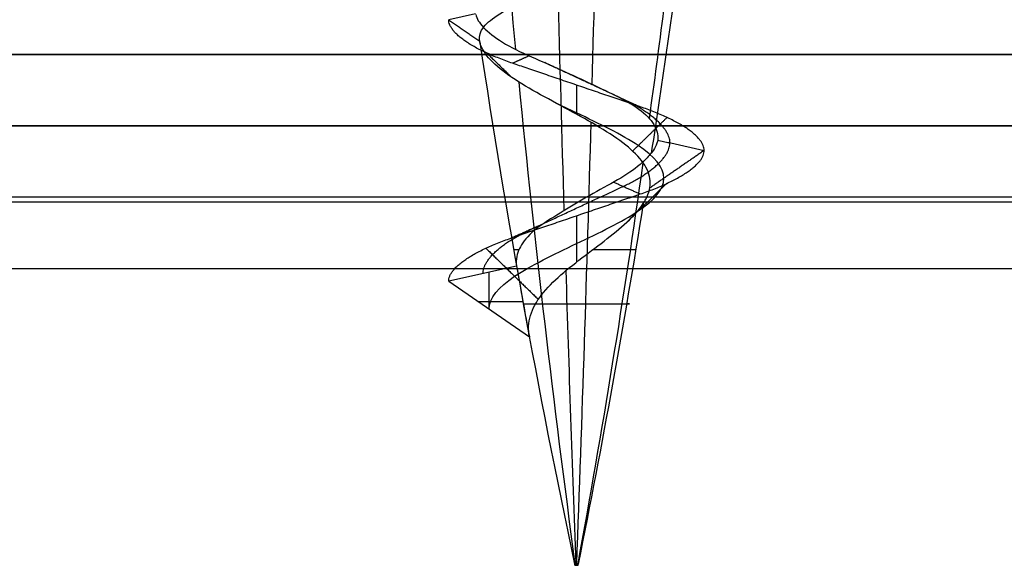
# Model space of a CAD drawing. Header units: millimetres. Extents: x -429 to 422, y -262 to 259.
# Tile 495 of 656: x 253 to 260, y 192 to 196. Entities that reach past the tile are written whole.
import ezdxf

# ---------------------------------------------------------------- set-up
doc = ezdxf.new("R2010")
doc.units = ezdxf.units.MM
doc.layers.add('Default', color=7, linetype='Continuous', true_color=0x000000)
doc.layers.add('Screw', color=7, linetype='Continuous', true_color=0xffffff)

msp = doc.modelspace()

# ---------------------------------------------------------------- linework, layer by layer
at = {"layer": 'Default'}
for p, q in [((420.8726, 195.0648, 772.8222), (-427.1274, 195.0648, 772.8222)), ((-427.1274, 195.0648, 1342.8222), (420.8726, 195.0648, 1342.8222)), ((420.8726, 195.0648, 1057.8222), (-427.1274, 195.0648, 1057.8222)), ((239.3726, 195.0648, 880.8222), (394.3726, 195.0648, 880.8222)), ((420.8726, 194.5648, 885.3222), (-427.1274, 194.5648, 885.3222))]:
    msp.add_line(p, q, dxfattribs=at)
for points in [[(-427.1274, 195.5648, 1343.3222), (-3.1274, 195.5648, 1343.3222), (420.8726, 195.5648, 1343.3222)], [(420.8726, 195.5648, 772.3222), (-3.1274, 195.5648, 772.3222), (-427.1274, 195.5648, 772.3222)], [(420.8726, 195.0648, 884.8222), (-3.1274, 195.0648, 884.8222), (-427.1274, 195.0648, 884.8222)], [(-427.1274, 195.0648, 876.8222), (-3.1274, 195.0648, 876.8222), (420.8726, 195.0648, 876.8222)], [(411.8726, 195.0648, 771.8222), (-3.1274, 195.0648, 771.8222), (-418.1274, 195.0648, 771.8222)], [(411.8726, 195.0648, 780.8222), (-3.1274, 195.0648, 780.8222), (-418.1274, 195.0648, 780.8222)], [(411.8726, 195.0648, 780.8222), (-3.1274, 195.0648, 780.8222), (-418.1274, 195.0648, 780.8222)], [(411.8726, 195.0648, 873.8222), (-3.1274, 195.0648, 873.8222), (-418.1274, 195.0648, 873.8222)], [(411.8726, 195.0648, 827.3222), (-3.1274, 195.0648, 827.3222), (-418.1274, 195.0648, 827.3222)], [(286.4231, 195.0648, 776.3222), (207.1269, 195.0648, 776.3222), (127.8306, 195.0648, 776.3222)], [(411.8726, 194.5307, 771.8222), (-3.1274, 194.5307, 771.8222), (-418.1274, 194.5307, 771.8222)], [(411.8726, 194.5307, 780.8222), (-3.1274, 194.5307, 780.8222), (-418.1274, 194.5307, 780.8222)], [(-427.1274, 194.0648, 885.8222), (-3.1274, 194.0648, 885.8222), (420.8726, 194.0648, 885.8222)]]:
    msp.add_open_spline(points, degree=2, dxfattribs=at)
at = {"layer": 'Screw', "color": 7, "true_color": 0xffffff}
for p, q in [((256.1655, 195.8513, 778.8222), (255.9768, 195.8092, 778.8222)), ((256.4527, 194.082, 778.8222), (255.9768, 193.9761, 778.8222)), ((256.2597, 193.7809, 778.8222), (256.2597, 194.0391, 778.8222)), ((255.9768, 193.9761, 778.8222), (256.5427, 193.5857, 778.8222)), ((256.183, 193.8338, 778.8222), (256.4971, 193.8338, 778.8222)), ((256.8622, 191.9837, 778.826), (256.8605, 191.992, 778.8266)), ((256.863, 191.9837, 778.8166), (256.8615, 191.992, 778.8158)), ((256.8615, 191.9837, 778.8222), (256.8837, 191.9837, 778.8222)), ((256.8707, 191.9837, 778.8113), (256.8704, 191.992, 778.8095)), ((256.8726, 191.9837, 778.8111), (256.8726, 191.9837, 778.8333)), ((256.8745, 191.9837, 778.8331), (256.8748, 191.992, 778.8349)), ((256.8797, 191.9837, 778.8137), (256.8809, 191.992, 778.8124)), ((256.8837, 191.9837, 778.8222), (256.8855, 191.992, 778.8222))]:
    msp.add_line(p, q, dxfattribs=at)
at = {"layer": 'Screw', "color": 7, "true_color": 0xffffff, "extrusion": (-0.772512, -9.33495e-14, -0.635)}
for start, end in [(81.371484, 82.765204), (78, 81.158889)]:
    msp.add_arc((-204.9507, 377.5821, -692.9894), 62.3281, start, end, dxfattribs=at)
at = {"layer": 'Screw', "color": 7, "true_color": 0xffffff, "extrusion": (-0.984564, -9.33495e-14, 0.175023)}
for start, end in [(81.144917, 82.553071), (78, 80.895867)]:
    msp.add_arc((-204.9507, 750.8059, -116.5958), 62.3281, start, end, dxfattribs=at)
at = {"layer": 'Screw', "color": 7, "true_color": 0xffffff, "extrusion": (-0.506335, -9.33495e-14, 0.862337)}
for start, end in [(80.920321, 82.340292), (78, 80.631533)]:
    msp.add_arc((-204.9507, 554.9023, 541.5437), 62.3281, start, end, dxfattribs=at)
at = {"layer": 'Screw', "color": 7, "true_color": 0xffffff, "extrusion": (-0.326888, 3.0996e-14, -0.945063)}
msp.add_arc((-204.9507, 72.7801, -820.0047), 62.3281, 277.873234, 279.304288, dxfattribs=at)
at = {"layer": 'Screw', "color": 7, "true_color": 0xffffff, "extrusion": (0.984564, 9.33495e-14, -0.175023)}
for start, end in [(260.321124, 261.775363), (258, 259.928549)]:
    msp.add_arc((204.9507, 872.7125, 116.5958), 62.3281, start, end, dxfattribs=at)
at = {"layer": 'Screw', "color": 7, "true_color": 0xffffff, "extrusion": (0.018848, -1.78546e-15, 0.999822)}
msp.add_arc((204.9507, -303.1007, 783.5255), 62.3281, 98.578453, 102, dxfattribs=at)
at = {"layer": 'Screw', "color": 7, "true_color": 0xffffff, "extrusion": (-0.326888, 3.09613e-14, -0.945063)}
msp.add_arc((-204.9507, 72.7801, -820.0047), 62.3281, 279.634019, 282, dxfattribs=at)
at = {"layer": 'Screw', "color": 7, "true_color": 0xffffff, "extrusion": (0, 1, 0)}
for centre, radius, start, end in [((-256.8726, 778.8222, 194.1955), 0.4399, 336.54723, 1.08), ((-256.8726, 778.8222, 194.1955), 0.4399, 199.08, 255.18868), ((-256.8726, 778.8222, 193.8179), 0.3726, 1.08, 199.08), ((-256.8726, 778.8222, 191.9878), 0.012, 180, 19.8), ((-256.8726, 778.8222, 191.9878), 0.012, 19.8, 180)]:
    msp.add_arc(centre, radius, start, end, dxfattribs=at)
at = {"layer": 'Screw', "color": 7, "true_color": 0xffffff}
msp.add_arc((317.8259, 204.9507, 778.8222), 62.3281, 190.042531, 190.506244, dxfattribs=at)
at = {"layer": 'Screw', "color": 7, "true_color": 0xffffff, "extrusion": (0, -1, 0)}
for centre, radius, start, end in [((256.8726, 778.8222, -191.992), 0.0129, 178.92, 340.92), ((256.8726, 778.8222, -191.992), 0.0129, 160.2, 178.92), ((256.8726, 778.8222, -191.992), 0.0129, 0, 160.2), ((256.8726, 778.8222, -191.9837), 0.0111, 160.2, 0), ((256.8726, 778.8222, -191.9837), 0.0111, 0, 160.2), ((256.8726, 778.8222, -191.992), 0.0129, 340.92, 0)]:
    msp.add_arc(centre, radius, start, end, dxfattribs=at)
at = {"layer": 'Screw', "color": 7, "true_color": 0xffffff}
for points, knots in [([(256.1951, 195.6537, 778.835), (256.1948, 195.6556, 778.8306), (256.1944, 195.6576, 778.8261), (256.1889, 195.6949, 778.7409), (256.199, 195.7278, 778.6566), (256.2479, 195.7895, 778.5008), (256.2863, 195.8195, 778.4271), (256.3859, 195.8811, 778.2966), (256.4491, 195.9133, 778.2386), (256.5917, 195.9764, 778.148), (256.6733, 196.0081, 778.1147), (256.8416, 196.0705, 778.0788), (256.9305, 196.1023, 778.0758), (257.1034, 196.1652, 778.1005), (257.1898, 196.1969, 778.1291), (257.3461, 196.2589, 778.2137), (257.418, 196.2902, 778.271), (257.5359, 196.352, 778.4044), (257.5837, 196.3829, 778.4822), (257.6167, 196.4129, 778.5648)], [0.09171949, 0.09171949, 0.09171949, 0.09171949, 0.09206875, 0.09206875, 0.09842565, 0.09842565, 0.10462555, 0.10462555, 0.1110412, 0.1110412, 0.11759669, 0.11759669, 0.12421277, 0.12421277, 0.13095434, 0.13095434, 0.13775803, 0.13775803, 0.14451072, 0.14451072, 0.14451072, 0.14451072]), ([(256.1664, 195.8464, 778.8355), (256.172, 195.8182, 778.9123), (256.1908, 195.7872, 778.988), (256.2528, 195.7219, 779.1311), (256.2983, 195.6865, 779.1996), (256.4111, 195.6165, 779.3176), (256.4809, 195.5817, 779.3682), (256.6319, 195.5164, 779.4388), (256.7137, 195.4803, 779.4589), (256.8703, 195.4093, 779.4669), (256.9474, 195.3734, 779.457), (257.0946, 195.3031, 779.4103), (257.1674, 195.2697, 779.3716), (257.2876, 195.2017, 779.2727), (257.3369, 195.165, 779.2125), (257.4068, 195.0927, 779.0836), (257.4295, 195.0562, 779.0137), (257.4486, 194.9857, 778.869), (257.4442, 194.9526, 778.791), (257.4177, 194.9024, 778.6928), (257.4083, 194.8882, 778.6664), (257.397, 194.8737, 778.6408)], [0.0035642, 0.0035642, 0.0035642, 0.0035642, 0.0652627, 0.0652627, 0.1310071, 0.1310071, 0.1990783, 0.1990783, 0.265971, 0.265971, 0.3288149, 0.3288149, 0.3938542, 0.3938542, 0.4568098, 0.4568098, 0.5170571, 0.5170571, 0.5789705, 0.5789705, 0.6025161, 0.6025161, 0.6025161, 0.6025161]), ([(257.3412, 194.5199, 778.6601), (257.3481, 194.5305, 778.6747), (257.3544, 194.5411, 778.6895), (257.3822, 194.5944, 778.7664), (257.3923, 194.6371, 778.8338), (257.3865, 194.7217, 778.9678), (257.3697, 194.7644, 779.0363), (257.3114, 194.8474, 779.1619), (257.269, 194.8892, 779.2203), (257.1654, 194.972, 779.3175), (257.1024, 195.0138, 779.3572), (256.9661, 195.0953, 779.4101), (256.8911, 195.1362, 779.4238), (256.7414, 195.2175, 779.4229), (256.6646, 195.2587, 779.4078), (256.522, 195.3389, 779.3504), (256.4544, 195.3788, 779.307), (256.3398, 195.4597, 779.1995), (256.2916, 195.5021, 779.134), (256.2234, 195.5809, 778.9922), (256.202, 195.6186, 778.9142), (256.1951, 195.6537, 778.835)], [0.0359002, 0.0359002, 0.0359002, 0.0359002, 0.03728194, 0.03728194, 0.042918, 0.042918, 0.04869105, 0.04869105, 0.05453393, 0.05453393, 0.06051555, 0.06051555, 0.06657532, 0.06657532, 0.07276908, 0.07276908, 0.0790522, 0.0790522, 0.08547717, 0.08547717, 0.09171949, 0.09171949, 0.09171949, 0.09171949]), ([(256.2597, 193.7809, 778.8222), (256.2597, 193.8574, 778.6614), (256.3258, 193.9336, 778.5023), (256.5527, 194.0864, 778.2754), (256.7122, 194.1628, 778.2093), (257.0331, 194.3155, 778.2093), (257.1925, 194.3919, 778.2754), (257.4194, 194.5447, 778.5023), (257.4855, 194.6211, 778.6618), (257.4855, 194.7738, 778.9827), (257.4194, 194.8502, 779.1421), (257.1925, 195.003, 779.369), (257.0331, 195.0794, 779.4351), (256.8195, 195.181, 779.4351), (256.7666, 195.2063, 779.4279), (256.7154, 195.2315, 779.4141)], [0, 0, 0, 0, 0.947774, 0.947774, 1.895547, 1.895547, 2.843321, 2.843321, 3.791094, 3.791094, 4.738868, 4.738868, 5.686641, 5.686641, 6.000094, 6.000094, 6.000094, 6.000094]), ([(257.397, 194.8737, 778.6408), (257.38, 194.852, 778.6028), (257.3588, 194.8298, 778.5669), (257.2934, 194.7713, 778.4803), (257.242, 194.7341, 778.4336), (257.1245, 194.6638, 778.362), (257.0565, 194.629, 778.3372), (256.9272, 194.5557, 778.3194), (256.8636, 194.5184, 778.3229), (256.742, 194.4442, 778.353), (256.6821, 194.4067, 778.3806), (256.5786, 194.3367, 778.457), (256.5364, 194.2977, 778.5057), (256.4794, 194.2225, 778.6074), (256.4615, 194.1853, 778.661), (256.4494, 194.1264, 778.7506), (256.4488, 194.1037, 778.7865), (256.4527, 194.082, 778.8222)], [0.6025161, 0.6025161, 0.6025161, 0.6025161, 0.6376367, 0.6376367, 0.695451, 0.695451, 0.7540424, 0.7540424, 0.8082466, 0.8082466, 0.8637674, 0.8637674, 0.9186339, 0.9186339, 0.9683673, 0.9683673, 1, 1, 1, 1]), ([(256.5427, 193.5857, 778.8222), (256.5332, 193.6364, 778.7721), (256.5357, 193.687, 778.7182), (256.5649, 193.7843, 778.6164), (256.592, 193.8326, 778.5674), (256.6646, 193.927, 778.4852), (256.7115, 193.9742, 778.451), (256.816, 194.0658, 778.4051), (256.8748, 194.1115, 778.3931), (256.9927, 194.2016, 778.3938), (257.0537, 194.2468, 778.407), (257.1654, 194.3346, 778.4569), (257.2174, 194.3786, 778.4944), (257.2924, 194.4546, 778.5752), (257.3201, 194.4876, 778.6161), (257.3412, 194.5199, 778.6601)], [0, 0, 0, 0, 0.00517405, 0.00517405, 0.01034873, 0.01034873, 0.01558777, 0.01558777, 0.02087104, 0.02087104, 0.02626269, 0.02626269, 0.03170822, 0.03170822, 0.0359002, 0.0359002, 0.0359002, 0.0359002])]:
    msp.add_open_spline(points, degree=3, knots=knots, dxfattribs=at)
for points, weights, knots in [([(255.9768, 193.9761, 778.8222), (255.9768, 194.1288, 778.305), (256.4247, 194.2816, 778.0464), (256.8726, 194.4344, 777.7878), (257.3205, 194.5871, 778.0464), (257.7684, 194.7399, 778.305), (257.7684, 194.8927, 778.8222), (257.7684, 195.0454, 779.3394), (257.3205, 195.1982, 779.598), (256.8726, 195.351, 779.8566), (256.4247, 195.5037, 779.598), (255.9768, 195.6565, 779.3394), (255.9768, 195.8092, 778.8222)], [1, 0.866025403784, 1, 0.866025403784, 1, 0.866025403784, 1, 0.866025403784, 1, 0.866025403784, 1, 0.866025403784, 1], [0, 0, 0, 0.166667, 0.166667, 0.333333, 0.333333, 0.5, 0.5, 0.666667, 0.666667, 0.833333, 0.833333, 1, 1, 1]), ([(256.2171, 194.0296, 778.8222), (256.2171, 194.1823, 778.4438), (256.5449, 194.3351, 778.2546), (256.8726, 194.4879, 778.0653), (257.2003, 194.6406, 778.2546), (257.5281, 194.7934, 778.4438), (257.5281, 194.9462, 778.8222), (257.5281, 195.0989, 779.2007), (257.2003, 195.2517, 779.3899), (256.9365, 195.3747, 779.5422), (256.6499, 195.5082, 779.4387)], [1, 0.866025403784, 1, 0.866025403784, 1, 0.866025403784, 1, 0.866025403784, 1, 0.889248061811, 0.961605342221], [0, 0, 0, 0.1666667, 0.1666667, 0.3333333, 0.3333333, 0.5, 0.5, 0.6666667, 0.6666667, 0.804444, 0.804444, 0.804444])]:
    msp.add_rational_spline(points, weights, degree=2, knots=knots, dxfattribs=at)
for points in [[(255.9768, 195.8092, 778.8222), (256.0855, 195.7343, 778.8222), (256.1942, 195.6593, 778.8222)], [(256.2392, 195.5801, 779.4556), (256.3299, 195.4916, 779.3649), (256.4206, 195.4031, 779.2742)], [(256.5412, 195.5556, 779.3962), (256.483, 195.5297, 779.4971), (256.4247, 195.5037, 779.598)], [(256.8726, 195.351, 779.718), (256.8726, 195.2485, 779.5696), (256.8726, 195.1461, 779.4211)], [(257.181, 195.2603, 779.3564), (257.2508, 195.2292, 779.4772), (257.3205, 195.1982, 779.598)], [(257.506, 195.1218, 779.4556), (257.3864, 195.005, 779.336), (257.2667, 194.8883, 779.2163)], [(257.4424, 194.9652, 778.8222), (257.6054, 194.9289, 778.8222), (257.7684, 194.8927, 778.8222)], [(257.7684, 194.8927, 778.8222), (257.5777, 194.7611, 778.8222), (257.3871, 194.6295, 778.8222)], [(257.1332, 194.6705, 778.3709), (257.2268, 194.6288, 778.2087), (257.3205, 194.5871, 778.0464)], [(257.506, 194.6635, 778.1888), (257.3556, 194.5167, 778.3392), (257.2052, 194.3699, 778.4897)], [(256.8726, 194.4344, 777.9264), (256.8726, 194.2719, 778.1619), (256.8726, 194.1094, 778.3974)], [(256.637, 194.3761, 778.4141), (256.5308, 194.3289, 778.2302), (256.4247, 194.2816, 778.0464)], [(256.2392, 194.2052, 778.1888), (256.4222, 194.0266, 778.3718), (256.6053, 193.848, 778.5549)]]:
    msp.add_open_spline(points, degree=2, dxfattribs=at)

doc.saveas('drawing.dxf')
